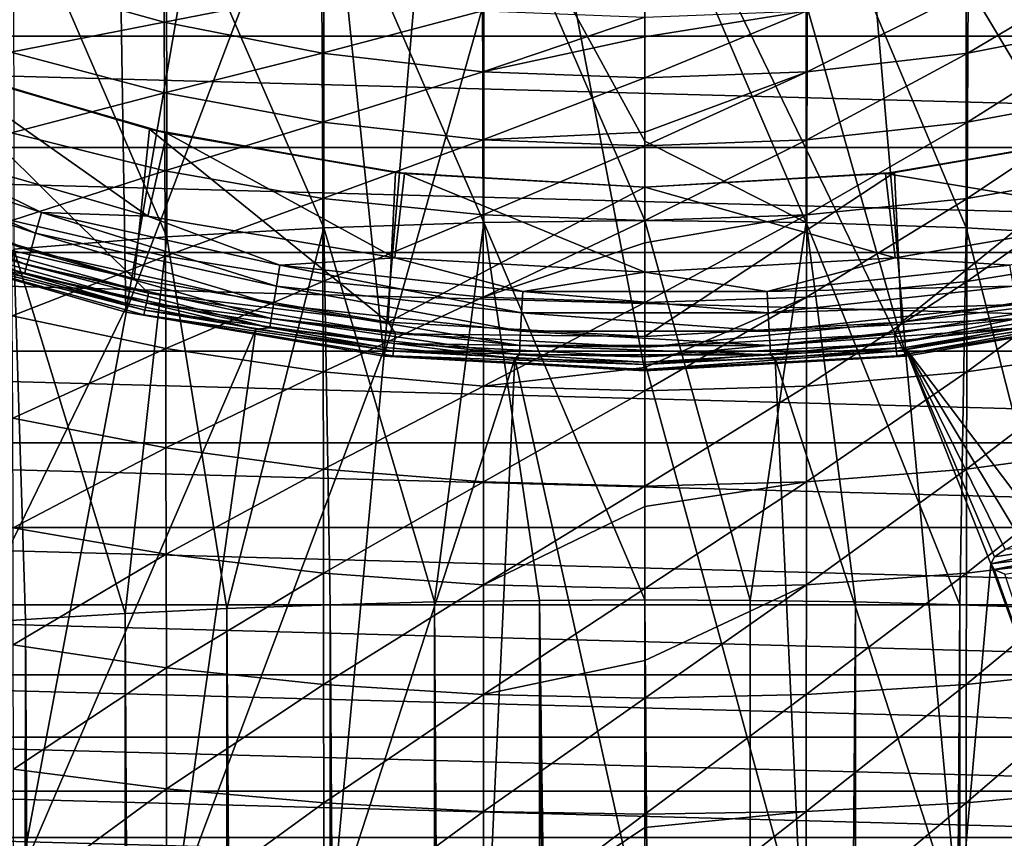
# Model space of a CAD drawing. Header units: metres. Extents: x -25 to 70, y -236 to 25.
# Tile 238 of 296: x -5.46 to 3.14, y -24.43 to -17.29. Entities that reach past the tile are written whole.
import ezdxf

# ---------------------------------------------------------------- set-up
doc = ezdxf.new("R2010")
doc.units = ezdxf.units.M
doc.layers.add('solid_10481002', color=7, linetype='CONTINUOUS')

msp = doc.modelspace()

# ---------------------------------------------------------------- linework, layer by layer
at = {"layer": 'solid_10481002'}
for points in [[(-6.722189, -19.210913, 146.860336), (-4.608663, -14.800973, 287.495209), (-5.493927, -14.495731, 287.494385)], [(-6.722189, -19.210913, 146.860336), (-4.528981, -19.842764, 146.860336), (-4.608663, -14.800973, 287.495209)], [(-4.528981, -19.842764, 146.860336), (-3.706931, -15.05213, 287.495819), (-4.608663, -14.800973, 287.495209)], [(-4.528981, -19.842764, 146.860336), (-2.791606, -15.248427, 287.496124), (-3.706931, -15.05213, 287.495819)], [(4.528981, -19.842764, 146.860336), (3.70641, -15.052257, 287.49585), (2.791027, -15.24853, 287.496216)], [(-4.528981, -19.842764, 146.860336), (-2.27882, -20.225082, 146.860336), (-2.791606, -15.248427, 287.496124)], [(-2.27882, -20.225082, 146.860336), (-1.866142, -15.389118, 287.496277), (-2.791606, -15.248427, 287.496124)], [(4.528981, -19.842764, 146.860336), (2.791027, -15.24853, 287.496216), (1.86552, -15.389191, 287.496368)], [(-2.27882, -20.225082, 146.860336), (-0.934335, -15.473664, 287.49646), (-1.866142, -15.389118, 287.496277)], [(2.27882, -20.225082, 146.860336), (1.86552, -15.389191, 287.496368), (0.933852, -15.473692, 287.49649)], [(2.27882, -20.225082, 146.860336), (4.528981, -19.842764, 146.860336), (1.86552, -15.389191, 287.496368)], [(-2.27882, -20.225082, 146.860336), (0, -20.353058, 146.860336), (-0.934335, -15.473664, 287.49646)], [(-0.934335, -15.473664, 287.49646), (0, -20.353058, 146.860336), (0, -15.501835, 287.496796)], [(2.27882, -20.225082, 146.860336), (0.933852, -15.473692, 287.49649), (0, -15.501835, 287.496796)], [(2.27882, -20.225082, 146.860336), (0, -15.501835, 287.496796), (0, -20.353058, 146.860336)], [(-1.407145, -19.057789, 331.610596), (-1.407335, -15.782003, 330.663879), (-2.802681, -15.842874, 330.479065)], [(-1.407335, -15.782003, 330.663879), (0, -18.349396, 331.494843), (0, -15.761321, 330.725647)], [(-1.407335, -15.782003, 330.663879), (0, -19.042307, 331.673859), (0, -18.349396, 331.494843)], [(-1.407145, -19.057789, 331.610596), (0, -19.042307, 331.673859), (-1.407335, -15.782003, 330.663879)], [(1.407145, -19.057789, 331.610596), (1.407335, -15.782003, 330.663879), (0, -15.761321, 330.725647)], [(0, -18.349396, 331.494843), (1.407145, -19.057789, 331.610596), (0, -15.761321, 330.725647)], [(1.407145, -19.057789, 331.610596), (2.802304, -19.105059, 331.421875), (1.407335, -15.782003, 330.663879)], [(2.802304, -19.105059, 331.421875), (2.802681, -15.842874, 330.479065), (1.407335, -15.782003, 330.663879)], [(-2.802304, -19.105059, 331.421875), (-2.802681, -15.842874, 330.479065), (-4.174084, -15.94379, 330.172699)], [(-2.802304, -19.105059, 331.421875), (-1.407145, -19.057789, 331.610596), (-2.802681, -15.842874, 330.479065)], [(2.802304, -19.105059, 331.421875), (4.173523, -19.183428, 331.109009), (2.802681, -15.842874, 330.479065)], [(4.173523, -19.183428, 331.109009), (4.174084, -15.94379, 330.172699), (2.802681, -15.842874, 330.479065)], [(-4.173523, -19.183428, 331.109009), (-4.174084, -15.94379, 330.172699), (-5.509908, -16.083843, 329.747498)], [(-4.173523, -19.183428, 331.109009), (-2.802304, -19.105059, 331.421875), (-4.174084, -15.94379, 330.172699)], [(-5.509167, -19.292189, 330.674805), (-4.173523, -19.183428, 331.109009), (-5.509908, -16.083843, 329.747498)], [(18.403963, -17.433207), (-18.403963, -17.433207), (-19.32082, -16.41123)], [(19.32082, -16.41123), (18.403963, -17.433207), (-19.32082, -16.41123)], [(-4.196184, -17.309786, 296.357849), (-5.53908, -16.935369, 296.607574), (-4.200533, -16.756886, 295.429565)], [(-4.196184, -17.309786, 296.357849), (-4.200533, -16.756886, 295.429565), (-2.82044, -17.03953, 295.269867)], [(2.817519, -17.579576, 296.177887), (2.82044, -17.03953, 295.269867), (4.200533, -16.756886, 295.429565)], [(4.196184, -17.309786, 296.357849), (2.817519, -17.579576, 296.177887), (4.200533, -16.756886, 295.429565)], [(-5.533838, -17.573082, 297.51355), (-5.53908, -16.935369, 296.607574), (-4.196184, -17.309786, 296.357849)], [(-2.817519, -17.579576, 296.177887), (-4.196184, -17.309786, 296.357849), (-2.82044, -17.03953, 295.269867)], [(-2.817519, -17.579576, 296.177887), (-2.82044, -17.03953, 295.269867), (-1.416252, -17.210011, 295.173553)], [(1.414786, -17.742304, 296.069336), (1.416252, -17.210011, 295.173553), (2.82044, -17.03953, 295.269867)], [(2.817519, -17.579576, 296.177887), (1.414786, -17.742304, 296.069336), (2.82044, -17.03953, 295.269867)], [(-1.414786, -17.742304, 296.069336), (-2.817519, -17.579576, 296.177887), (-1.416252, -17.210011, 295.173553)], [(-1.414786, -17.742304, 296.069336), (-1.416252, -17.210011, 295.173553), (0, -17.267462, 295.141998)], [(-1.414786, -17.742304, 296.069336), (0, -17.267462, 295.141998), (0, -17.439703, 295.449127)], [(0, -17.439703, 295.449127), (0, -17.267462, 295.141998), (1.416252, -17.210011, 295.173553)], [(0, -17.796152, 296.032043), (0, -17.439703, 295.449127), (1.416252, -17.210011, 295.173553)], [(1.414786, -17.742304, 296.069336), (0, -17.796152, 296.032043), (1.416252, -17.210011, 295.173553)], [(-4.192213, -17.927677, 297.237061), (-5.533838, -17.573082, 297.51355), (-4.196184, -17.309786, 296.357849)], [(-4.192213, -17.927677, 297.237061), (-4.196184, -17.309786, 296.357849), (-2.817519, -17.579576, 296.177887)], [(2.814853, -18.183184, 297.037842), (2.817519, -17.579576, 296.177887), (4.196184, -17.309786, 296.357849)], [(4.192213, -17.927677, 297.237061), (2.814853, -18.183184, 297.037842), (4.196184, -17.309786, 296.357849)], [(17.433207, -18.403959), (-17.433207, -18.403959), (-18.403963, -17.433207)], [(18.403963, -17.433207), (17.433207, -18.403959), (-18.403963, -17.433207)], [(-1.414786, -17.742304, 296.069336), (0, -17.439703, 295.449127), (0, -17.796152, 296.032043)], [(-5.529097, -18.275896, 298.368225), (-5.533838, -17.573082, 297.51355), (-4.192213, -17.927677, 297.237061)], [(-2.814853, -18.183184, 297.037842), (-4.192213, -17.927677, 297.237061), (-2.817519, -17.579576, 296.177887)], [(-2.814853, -18.183184, 297.037842), (-2.817519, -17.579576, 296.177887), (-1.414786, -17.742304, 296.069336)], [(1.413447, -18.337297, 296.917694), (1.414786, -17.742304, 296.069336), (2.817519, -17.579576, 296.177887)], [(2.814853, -18.183184, 297.037842), (1.413447, -18.337297, 296.917694), (2.817519, -17.579576, 296.177887)], [(-4.458094, -19.551411, 146.550003), (-6.619173, -18.929312, 146.550003), (-6.412968, -17.619204, 146.550003)], [(-6.192732, -17.697813, 146.026184), (-6.437453, -18.397184, 146.013245), (-4.337145, -19.002274, 146.013245)], [(-4.324097, -18.244579, 146.550003), (-6.412968, -17.619204, 146.550003), (-6.192732, -17.697813, 146.026184)], [(-4.458094, -19.551411, 146.550003), (-6.412968, -17.619204, 146.550003), (-4.324097, -18.244579, 146.550003)], [(-4.172267, -18.279898, 146.026184), (-6.192732, -17.697813, 146.026184), (-4.337145, -19.002274, 146.013245)], [(-4.324097, -18.244579, 146.550003), (-6.192732, -17.697813, 146.026184), (-4.172267, -18.279898, 146.026184)], [(-1.413447, -18.337297, 296.917694), (-2.814853, -18.183184, 297.037842), (-1.414786, -17.742304, 296.069336)], [(-1.413447, -18.337297, 296.917694), (-1.414786, -17.742304, 296.069336), (0, -17.796152, 296.032043)], [(0, -18.270025, 296.718445), (0, -17.796152, 296.032043), (1.414786, -17.742304, 296.069336)], [(0, -18.388901, 296.877472), (0, -18.270025, 296.718445), (1.414786, -17.742304, 296.069336)], [(1.413447, -18.337297, 296.917694), (0, -18.388901, 296.877472), (1.414786, -17.742304, 296.069336)], [(-1.413447, -18.337297, 296.917694), (0, -17.796152, 296.032043), (0, -18.270025, 296.718445)], [(-4.188621, -18.60878, 298.066528), (-5.529097, -18.275896, 298.368225), (-4.192213, -17.927677, 297.237061)], [(-4.188621, -18.60878, 298.066528), (-4.192213, -17.927677, 297.237061), (-2.814853, -18.183184, 297.037842)], [(2.812442, -18.848642, 297.849152), (2.814853, -18.183184, 297.037842), (4.192213, -17.927677, 297.237061)], [(4.188621, -18.60878, 298.066528), (2.812442, -18.848642, 297.849152), (4.192213, -17.927677, 297.237061)], [(-2.812442, -18.848642, 297.849152), (-4.188621, -18.60878, 298.066528), (-2.814853, -18.183184, 297.037842)], [(-2.812442, -18.848642, 297.849152), (-2.814853, -18.183184, 297.037842), (-1.413447, -18.337297, 296.917694)], [(1.412236, -18.99332, 297.718018), (1.413447, -18.337297, 296.917694), (2.814853, -18.183184, 297.037842)], [(2.812442, -18.848642, 297.849152), (1.412236, -18.99332, 297.718018), (2.814853, -18.183184, 297.037842)], [(-7.357037, -18.464769, 145.906494), (-5.317517, -19.151964, 145.906494), (-7.28802, -18.291552, 145.984497)], [(-7.28802, -18.291552, 145.984497), (-5.267633, -18.972298, 145.984497), (-6.437453, -18.397184, 146.013245)], [(-5.317517, -19.151964, 145.906494), (-5.267633, -18.972298, 145.984497), (-7.28802, -18.291552, 145.984497)], [(-5.524855, -19.042749, 299.170013), (-5.529097, -18.275896, 298.368225), (-4.188621, -18.60878, 298.066528)], [(-2.240178, -19.927715, 146.550003), (-4.458094, -19.551411, 146.550003), (-4.324097, -18.244579, 146.550003)], [(-4.172267, -18.279898, 146.026184), (-4.337145, -19.002274, 146.013245), (-2.182294, -19.368397, 146.013245)], [(-2.176775, -18.623217, 146.550003), (-4.324097, -18.244579, 146.550003), (-4.172267, -18.279898, 146.026184)], [(-2.240178, -19.927715, 146.550003), (-4.324097, -18.244579, 146.550003), (-2.176775, -18.623217, 146.550003)], [(-2.099334, -18.632105, 146.026184), (-4.172267, -18.279898, 146.026184), (-2.182294, -19.368397, 146.013245)], [(-2.176775, -18.623217, 146.550003), (-4.172267, -18.279898, 146.026184), (-2.099334, -18.632105, 146.026184)], [(-1.413447, -18.337297, 296.917694), (0, -18.270025, 296.718445), (0, -18.388901, 296.877472)], [(4.337145, -19.002274, 146.013245), (4.172267, -18.279898, 146.026184), (2.099334, -18.632105, 146.026184)], [(2.176775, -18.623217, 146.550003), (2.099334, -18.632105, 146.026184), (4.172267, -18.279898, 146.026184)], [(2.176775, -18.623217, 146.550003), (4.172267, -18.279898, 146.026184), (4.324097, -18.244579, 146.550003)], [(2.176775, -18.623217, 146.550003), (4.324097, -18.244579, 146.550003), (2.240172, -19.927715, 146.550003)], [(4.324097, -18.244579, 146.550003), (4.458088, -19.551411, 146.550003), (2.240172, -19.927715, 146.550003)], [(-1.412236, -18.99332, 297.718018), (-2.812442, -18.848642, 297.849152), (-1.413447, -18.337297, 296.917694)], [(-1.412236, -18.99332, 297.718018), (-1.413447, -18.337297, 296.917694), (0, -18.388901, 296.877472)], [(-1.412236, -18.99332, 297.718018), (0, -18.388901, 296.877472), (0, -19.041946, 297.674347)], [(0, -19.041946, 297.674347), (0, -18.388901, 296.877472), (1.413447, -18.337297, 296.917694)], [(1.412236, -18.99332, 297.718018), (0, -19.041946, 297.674347), (1.413447, -18.337297, 296.917694)], [(0, -18.349396, 331.494843), (0, -19.042307, 331.673859), (1.407145, -19.057789, 331.610596)], [(16.41123, -19.320818), (-16.41123, -19.320818), (-17.433207, -18.403959)], [(17.433207, -18.403959), (16.41123, -19.320818), (-17.433207, -18.403959)], [(-7.416616, -18.614302, 145.784256), (-5.360579, -19.307062, 145.784256), (-7.357037, -18.464769, 145.906494)], [(-5.360579, -19.307062, 145.784256), (-5.317517, -19.151964, 145.906494), (-7.357037, -18.464769, 145.906494)], [(-5.267633, -18.972298, 145.984497), (-4.337145, -19.002274, 146.013245), (-6.437453, -18.397184, 146.013245)], [(-7.462954, -18.730602, 145.62558), (-5.394072, -19.427689, 145.62558), (-7.416616, -18.614302, 145.784256)], [(-5.394072, -19.427689, 145.62558), (-5.360579, -19.307062, 145.784256), (-7.416616, -18.614302, 145.784256)], [(-4.185408, -19.35216, 298.844757), (-5.524855, -19.042749, 299.170013), (-4.188621, -18.60878, 298.066528)], [(-4.185408, -19.35216, 298.844757), (-4.188621, -18.60878, 298.066528), (-2.812442, -18.848642, 297.849152)], [(-2.240178, -19.927715, 146.550003), (-2.176775, -18.623217, 146.550003), (0, -18.75, 146.550003)], [(-2.099334, -18.632105, 146.026184), (-2.182294, -19.368397, 146.013245), (0, -19.490952, 146.013245)], [(-2.176775, -18.623217, 146.550003), (-2.099334, -18.632105, 146.026184), (0, -18.75, 146.026184)], [(0, -18.75, 146.550003), (-2.176775, -18.623217, 146.550003), (0, -18.75, 146.026184)], [(-2.099334, -18.632105, 146.026184), (0, -19.490952, 146.013245), (0, -18.75, 146.026184)], [(2.176775, -18.623217, 146.550003), (0, -18.75, 146.550003), (2.099334, -18.632105, 146.026184)], [(2.176775, -18.623217, 146.550003), (0, -20.053236, 146.550003), (0, -18.75, 146.550003)], [(2.176775, -18.623217, 146.550003), (2.240172, -19.927715, 146.550003), (0, -20.053236, 146.550003)], [(2.182294, -19.368397, 146.013245), (2.099334, -18.632105, 146.026184), (0, -18.75, 146.026184)], [(0, -18.75, 146.550003), (0, -18.75, 146.026184), (2.099334, -18.632105, 146.026184)], [(2.182294, -19.368397, 146.013245), (4.337145, -19.002274, 146.013245), (2.099334, -18.632105, 146.026184)], [(2.810284, -19.575108, 298.610413), (2.812442, -18.848642, 297.849152), (4.188621, -18.60878, 298.066528)], [(4.185408, -19.35216, 298.844757), (2.810284, -19.575108, 298.610413), (4.188621, -18.60878, 298.066528)], [(-7.493093, -18.806246, 145.440598), (-5.415855, -19.506149, 145.440598), (-7.462954, -18.730602, 145.62558)], [(-5.415855, -19.506149, 145.440598), (-5.394072, -19.427689, 145.62558), (-7.462954, -18.730602, 145.62558)], [(-7.493093, -18.806246, 145.440598), (-5.613256, -19.484043, 145.241302), (-5.415855, -19.506149, 145.440598)], [(0, -20.053236, 146.550003), (-2.240178, -19.927715, 146.550003), (0, -18.75, 146.550003)], [(0, -19.490952, 146.013245), (2.182294, -19.368397, 146.013245), (0, -18.75, 146.026184)], [(-2.810284, -19.575108, 298.610413), (-4.185408, -19.35216, 298.844757), (-2.812442, -18.848642, 297.849152)], [(-2.810284, -19.575108, 298.610413), (-2.812442, -18.848642, 297.849152), (-1.412236, -18.99332, 297.718018)], [(1.411153, -19.709583, 298.469055), (1.412236, -18.99332, 297.718018), (2.812442, -18.848642, 297.849152)], [(2.810284, -19.575108, 298.610413), (1.411153, -19.709583, 298.469055), (2.812442, -18.848642, 297.849152)], [(-6.43317, -19.092968, 146.565231), (-6.619173, -18.929312, 146.550003), (-4.458094, -19.551411, 146.550003)], [(-5.317517, -19.151964, 145.906494), (-3.215654, -19.61462, 145.906494), (-5.267633, -18.972298, 145.984497)], [(-5.267633, -18.972298, 145.984497), (-3.185487, -19.430613, 145.984497), (-4.337145, -19.002274, 146.013245)], [(-3.215654, -19.61462, 145.906494), (-3.185487, -19.430613, 145.984497), (-5.267633, -18.972298, 145.984497)], [(-5.521114, -19.873369, 299.916565), (-5.524855, -19.042749, 299.170013), (-4.185408, -19.35216, 298.844757)], [(-3.185487, -19.430613, 145.984497), (-2.182294, -19.368397, 146.013245), (-4.337145, -19.002274, 146.013245)], [(-1.411153, -19.709583, 298.469055), (-2.810284, -19.575108, 298.610413), (-1.412236, -18.99332, 297.718018)], [(-1.83656, -22.371151, 332.269379), (-1.407145, -19.057789, 331.610596), (-2.802304, -19.105059, 331.421875)], [(-1.83656, -22.371151, 332.269379), (-0.919187, -22.356689, 332.35141), (-1.407145, -19.057789, 331.610596)], [(-1.411153, -19.709583, 298.469055), (-1.412236, -18.99332, 297.718018), (0, -19.041946, 297.674347)], [(-1.411153, -19.709583, 298.469055), (0, -19.041946, 297.674347), (0, -19.235298, 297.888458)], [(-1.407145, -19.057789, 331.610596), (0, -22.351866, 332.378754), (0, -19.042307, 331.673859)], [(-0.919187, -22.356689, 332.35141), (0, -22.351866, 332.378754), (-1.407145, -19.057789, 331.610596)], [(0, -19.235298, 297.888458), (0, -19.041946, 297.674347), (1.412236, -18.99332, 297.718018)], [(0, -19.755657, 298.42276), (0, -19.235298, 297.888458), (1.412236, -18.99332, 297.718018)], [(1.411153, -19.709583, 298.469055), (0, -19.755657, 298.42276), (1.412236, -18.99332, 297.718018)], [(0.919187, -22.356689, 332.35141), (1.407145, -19.057789, 331.610596), (0, -19.042307, 331.673859)], [(0, -22.351866, 332.378754), (0.919187, -22.356689, 332.35141), (0, -19.042307, 331.673859)], [(0.919187, -22.356689, 332.35141), (1.83656, -22.371151, 332.269379), (1.407145, -19.057789, 331.610596)], [(2.748016, -22.395218, 332.132904), (2.802304, -19.105059, 331.421875), (1.407145, -19.057789, 331.610596)], [(1.83656, -22.371151, 332.269379), (2.748016, -22.395218, 332.132904), (1.407145, -19.057789, 331.610596)], [(3.185487, -19.430613, 145.984497), (4.337145, -19.002274, 146.013245), (2.182294, -19.368397, 146.013245)], [(-6.43317, -19.092968, 146.565231), (-4.331145, -19.676592, 146.565231), (-6.460348, -19.173628, 146.609634)], [(-6.43317, -19.092968, 146.565231), (-4.458094, -19.551411, 146.550003), (-4.331145, -19.676592, 146.565231)], [(-5.360579, -19.307062, 145.784256), (-3.241695, -19.773462, 145.784256), (-5.317517, -19.151964, 145.906494)], [(-3.241695, -19.773462, 145.784256), (-3.215654, -19.61462, 145.906494), (-5.317517, -19.151964, 145.906494)], [(-3.649437, -22.428814, 331.942352), (-2.802304, -19.105059, 331.421875), (-4.173523, -19.183428, 331.109009)], [(-3.649437, -22.428814, 331.942352), (-2.748016, -22.395218, 332.132904), (-2.802304, -19.105059, 331.421875)], [(-2.748016, -22.395218, 332.132904), (-1.83656, -22.371151, 332.269379), (-2.802304, -19.105059, 331.421875)], [(2.748016, -22.395218, 332.132904), (3.649437, -22.428814, 331.942352), (2.802304, -19.105059, 331.421875)], [(3.649437, -22.428814, 331.942352), (4.173523, -19.183428, 331.109009), (2.802304, -19.105059, 331.421875)], [(-6.494913, -19.276215, 146.765198), (-4.528981, -19.842764, 146.860336), (-6.722189, -19.210913, 146.860336)], [(-6.481656, -19.236868, 146.67865), (-4.363789, -19.824892, 146.67865), (-6.494913, -19.276215, 146.765198)], [(-6.460348, -19.173628, 146.609634), (-4.349443, -19.759718, 146.609634), (-6.481656, -19.236868, 146.67865)], [(-4.349443, -19.759718, 146.609634), (-4.363789, -19.824892, 146.67865), (-6.481656, -19.236868, 146.67865)], [(-4.331145, -19.676592, 146.565231), (-4.349443, -19.759718, 146.609634), (-6.460348, -19.173628, 146.609634)], [(-4.5369, -22.471783, 331.698669), (-4.173523, -19.183428, 331.109009), (-5.509167, -19.292189, 330.674805)], [(-4.5369, -22.471783, 331.698669), (-3.649437, -22.428814, 331.942352), (-4.173523, -19.183428, 331.109009)], [(-1.411153, -19.709583, 298.469055), (0, -19.235298, 297.888458), (0, -19.755657, 298.42276)], [(15.341186, -20.180944), (-15.341186, -20.180944), (-16.41123, -19.320818)], [(16.41123, -19.320818), (15.341186, -20.180944), (-16.41123, -19.320818)], [(-6.494913, -19.276215, 146.765198), (-4.372714, -19.86544, 146.765198), (-4.528981, -19.842764, 146.860336)], [(-4.363789, -19.824892, 146.67865), (-4.372714, -19.86544, 146.765198), (-6.494913, -19.276215, 146.765198)], [(-6.258306, -22.585129, 331.055847), (-5.407368, -22.523937, 331.402893), (-5.509167, -19.292189, 330.674805)], [(-5.407368, -22.523937, 331.402893), (-4.5369, -22.471783, 331.698669), (-5.509167, -19.292189, 330.674805)], [(-5.394072, -19.427689, 145.62558), (-3.261948, -19.897005, 145.62558), (-5.360579, -19.307062, 145.784256)], [(-3.261948, -19.897005, 145.62558), (-3.241695, -19.773462, 145.784256), (-5.360579, -19.307062, 145.784256)], [(-4.182573, -20.157686, 299.56958), (-5.521114, -19.873369, 299.916565), (-4.185408, -19.35216, 298.844757)], [(-4.182573, -20.157686, 299.56958), (-4.185408, -19.35216, 298.844757), (-2.810284, -19.575108, 298.610413)], [(-3.185487, -19.430613, 145.984497), (-1.065995, -19.661121, 145.984497), (-2.182294, -19.368397, 146.013245)], [(-1.065995, -19.661121, 145.984497), (0, -19.490952, 146.013245), (-2.182294, -19.368397, 146.013245)], [(1.065995, -19.661121, 145.984497), (2.182294, -19.368397, 146.013245), (0, -19.490952, 146.013245)], [(1.065995, -19.661121, 145.984497), (3.185487, -19.430613, 145.984497), (2.182294, -19.368397, 146.013245)], [(2.808381, -20.362555, 299.31955), (2.810284, -19.575108, 298.610413), (4.185408, -19.35216, 298.844757)], [(4.182573, -20.157686, 299.56958), (2.808381, -20.362555, 299.31955), (4.185408, -19.35216, 298.844757)], [(-4.511946, -19.768127, 145.241302), (-5.613256, -19.484043, 145.241302), (-6.781831, -24.425995)], [(-5.415855, -19.506149, 145.440598), (-5.613256, -19.484043, 145.241302), (-4.511946, -19.768127, 145.241302)], [(-5.415855, -19.506149, 145.440598), (-3.275122, -19.97736, 145.440598), (-5.394072, -19.427689, 145.62558)], [(-3.275122, -19.97736, 145.440598), (-3.261948, -19.897005, 145.62558), (-5.394072, -19.427689, 145.62558)], [(-3.215654, -19.61462, 145.906494), (-1.07609, -19.847311, 145.906494), (-3.185487, -19.430613, 145.984497)], [(-1.07609, -19.847311, 145.906494), (-1.065995, -19.661121, 145.984497), (-3.185487, -19.430613, 145.984497)], [(-1.065995, -19.661121, 145.984497), (1.065995, -19.661121, 145.984497), (0, -19.490952, 146.013245)], [(3.215654, -19.61462, 145.906494), (3.185487, -19.430613, 145.984497), (1.065995, -19.661121, 145.984497)], [(-5.415855, -19.506149, 145.440598), (-4.511946, -19.768127, 145.241302), (-3.39644, -19.990017, 145.241302)], [(-5.415855, -19.506149, 145.440598), (-3.39644, -19.990017, 145.241302), (-3.275122, -19.97736, 145.440598)], [(-4.331145, -19.676592, 146.565231), (-4.458094, -19.551411, 146.550003), (-2.240178, -19.927715, 146.550003)], [(-2.808381, -20.362555, 299.31955), (-4.182573, -20.157686, 299.56958), (-2.810284, -19.575108, 298.610413)], [(-2.808381, -20.362555, 299.31955), (-2.810284, -19.575108, 298.610413), (-1.411153, -19.709583, 298.469055)], [(1.410197, -20.486124, 299.168732), (1.411153, -19.709583, 298.469055), (2.810284, -19.575108, 298.610413)], [(2.808381, -20.362555, 299.31955), (1.410197, -20.486124, 299.168732), (2.810284, -19.575108, 298.610413)], [(4.331145, -19.676592, 146.565231), (2.240172, -19.927715, 146.550003), (4.458088, -19.551411, 146.550003)], [(-4.331145, -19.676592, 146.565231), (-2.178342, -20.029526, 146.565231), (-4.349443, -19.759718, 146.609634)], [(-4.331145, -19.676592, 146.565231), (-2.240178, -19.927715, 146.550003), (-2.178342, -20.029526, 146.565231)], [(-3.241695, -19.773462, 145.784256), (-1.084804, -20.008039, 145.784256), (-3.215654, -19.61462, 145.906494)], [(-1.084804, -20.008039, 145.784256), (-1.07609, -19.847311, 145.906494), (-3.215654, -19.61462, 145.906494)], [(-1.07609, -19.847311, 145.906494), (1.07609, -19.847311, 145.906494), (-1.065995, -19.661121, 145.984497)], [(1.07609, -19.847311, 145.906494), (1.065995, -19.661121, 145.984497), (-1.065995, -19.661121, 145.984497)], [(1.07609, -19.847311, 145.906494), (3.215654, -19.61462, 145.906494), (1.065995, -19.661121, 145.984497)], [(3.241695, -19.773462, 145.784256), (3.215654, -19.61462, 145.906494), (1.07609, -19.847311, 145.906494)], [(2.178342, -20.029526, 146.565231), (2.240172, -19.927715, 146.550003), (4.331145, -19.676592, 146.565231)], [(2.178342, -20.029526, 146.565231), (4.331145, -19.676592, 146.565231), (2.187545, -20.114143, 146.609634)], [(4.331145, -19.676592, 146.565231), (4.349443, -19.759718, 146.609634), (2.187545, -20.114143, 146.609634)], [(-4.349443, -19.759718, 146.609634), (-2.187545, -20.114143, 146.609634), (-4.363789, -19.824892, 146.67865)], [(-2.178342, -20.029526, 146.565231), (-2.187545, -20.114143, 146.609634), (-4.349443, -19.759718, 146.609634)], [(-1.410197, -20.486124, 299.168732), (-2.808381, -20.362555, 299.31955), (-1.411153, -19.709583, 298.469055)], [(-1.410197, -20.486124, 299.168732), (-1.411153, -19.709583, 298.469055), (0, -19.755657, 298.42276)], [(-1.410197, -20.486124, 299.168732), (0, -19.755657, 298.42276), (0, -20.324944, 298.945831)], [(0, -20.324944, 298.945831), (0, -19.755657, 298.42276), (1.411153, -19.709583, 298.469055)], [(0, -20.52747, 299.118225), (0, -20.324944, 298.945831), (1.411153, -19.709583, 298.469055)], [(1.410197, -20.486124, 299.168732), (0, -20.52747, 299.118225), (1.411153, -19.709583, 298.469055)], [(2.187545, -20.114143, 146.609634), (4.349443, -19.759718, 146.609634), (2.19476, -20.180487, 146.67865)], [(4.349443, -19.759718, 146.609634), (4.363789, -19.824892, 146.67865), (2.19476, -20.180487, 146.67865)], [(-4.511946, -19.768127, 145.241302), (-6.781831, -24.425995), (-5.449512, -24.757328)], [(-3.39644, -19.990017, 145.241302), (-4.511946, -19.768127, 145.241302), (-5.449512, -24.757328)], [(-4.372714, -19.86544, 146.765198), (-2.27882, -20.225082, 146.860336), (-4.528981, -19.842764, 146.860336)], [(-4.363789, -19.824892, 146.67865), (-2.19476, -20.180487, 146.67865), (-4.372714, -19.86544, 146.765198)], [(-2.187545, -20.114143, 146.609634), (-2.19476, -20.180487, 146.67865), (-4.363789, -19.824892, 146.67865)], [(-3.261948, -19.897005, 145.62558), (-1.091582, -20.133047, 145.62558), (-3.241695, -19.773462, 145.784256)], [(-1.091582, -20.133047, 145.62558), (-1.084804, -20.008039, 145.784256), (-3.241695, -19.773462, 145.784256)], [(-1.084804, -20.008039, 145.784256), (1.084804, -20.008039, 145.784256), (-1.07609, -19.847311, 145.906494)], [(1.084804, -20.008039, 145.784256), (1.07609, -19.847311, 145.906494), (-1.07609, -19.847311, 145.906494)], [(1.084804, -20.008039, 145.784256), (3.241695, -19.773462, 145.784256), (1.07609, -19.847311, 145.906494)], [(3.261948, -19.897005, 145.62558), (3.241695, -19.773462, 145.784256), (1.084804, -20.008039, 145.784256)], [(2.19476, -20.180487, 146.67865), (4.363789, -19.824892, 146.67865), (2.199249, -20.221762, 146.765198)], [(4.363789, -19.824892, 146.67865), (4.372714, -19.86544, 146.765198), (2.199249, -20.221762, 146.765198)], [(4.372714, -19.86544, 146.765198), (4.528981, -19.842764, 146.860336), (2.27882, -20.225082, 146.860336)], [(-5.517873, -20.767508, 300.605652), (-5.521114, -19.873369, 299.916565), (-4.182573, -20.157686, 299.56958)], [(-4.372714, -19.86544, 146.765198), (-2.199249, -20.221762, 146.765198), (-2.27882, -20.225082, 146.860336)], [(-2.19476, -20.180487, 146.67865), (-2.199249, -20.221762, 146.765198), (-4.372714, -19.86544, 146.765198)], [(-3.275122, -19.97736, 145.440598), (-1.09599, -20.214354, 145.440598), (-3.261948, -19.897005, 145.62558)], [(-1.09599, -20.214354, 145.440598), (-1.091582, -20.133047, 145.62558), (-3.261948, -19.897005, 145.62558)], [(-2.178342, -20.029526, 146.565231), (-2.240178, -19.927715, 146.550003), (0, -20.053236, 146.550003)], [(0, -20.147633, 146.565231), (0, -20.053236, 146.550003), (2.240172, -19.927715, 146.550003)], [(0, -20.147633, 146.565231), (2.240172, -19.927715, 146.550003), (2.178342, -20.029526, 146.565231)], [(1.091582, -20.133047, 145.62558), (3.261948, -19.897005, 145.62558), (1.084804, -20.008039, 145.784256)], [(3.275122, -19.97736, 145.440598), (3.261948, -19.897005, 145.62558), (1.091582, -20.133047, 145.62558)], [(2.199249, -20.221762, 146.765198), (4.372714, -19.86544, 146.765198), (2.27882, -20.225082, 146.860336)], [(-3.39644, -19.990017, 145.241302), (-5.449512, -24.757328), (-4.101181, -25.01605)], [(-2.270248, -20.149008, 145.241302), (-3.39644, -19.990017, 145.241302), (-4.101181, -25.01605)], [(-3.275122, -19.97736, 145.440598), (-3.39644, -19.990017, 145.241302), (-2.270248, -20.149008, 145.241302)], [(-3.275122, -19.97736, 145.440598), (-2.270248, -20.149008, 145.241302), (-1.136913, -20.244604, 145.241302)], [(-3.275122, -19.97736, 145.440598), (-1.136913, -20.244604, 145.241302), (-1.09599, -20.214354, 145.440598)], [(-1.091582, -20.133047, 145.62558), (1.091582, -20.133047, 145.62558), (-1.084804, -20.008039, 145.784256)], [(1.091582, -20.133047, 145.62558), (1.084804, -20.008039, 145.784256), (-1.084804, -20.008039, 145.784256)], [(1.09599, -20.214354, 145.440598), (3.275122, -19.97736, 145.440598), (1.091582, -20.133047, 145.62558)], [(1.09599, -20.214354, 145.440598), (2.270248, -20.149008, 145.241302), (3.275122, -19.97736, 145.440598)], [(3.275122, -19.97736, 145.440598), (2.270248, -20.149008, 145.241302), (3.39644, -19.990017, 145.241302)], [(3.488061, -21.761206, 94.786041), (3.39644, -19.990017, 145.241302), (2.270248, -20.149008, 145.241302)], [(-2.178342, -20.029526, 146.565231), (0, -20.147633, 146.565231), (-2.187545, -20.114143, 146.609634)], [(-2.178342, -20.029526, 146.565231), (0, -20.053236, 146.550003), (0, -20.147633, 146.565231)], [(2.178342, -20.029526, 146.565231), (2.187545, -20.114143, 146.609634), (0, -20.232748, 146.609634)], [(0, -20.147633, 146.565231), (2.178342, -20.029526, 146.565231), (0, -20.232748, 146.609634)], [(14.226094, -20.981915), (-14.226094, -20.981915), (-15.341186, -20.180944)], [(15.341186, -20.180944), (14.226094, -20.981915), (-15.341186, -20.180944)], [(-4.180118, -21.025263, 300.238831), (-5.517873, -20.767508, 300.605652), (-4.182573, -20.157686, 299.56958)], [(-4.180118, -21.025263, 300.238831), (-4.182573, -20.157686, 299.56958), (-2.808381, -20.362555, 299.31955)], [(-2.270248, -20.149008, 145.241302), (-4.101181, -25.01605), (-2.740741, -25.201405)], [(-1.136913, -20.244604, 145.241302), (-2.270248, -20.149008, 145.241302), (-2.740741, -25.201405)], [(-2.19476, -20.180487, 146.67865), (0, -20.299482, 146.67865), (-2.199249, -20.221762, 146.765198)], [(-2.187545, -20.114143, 146.609634), (0, -20.232748, 146.609634), (-2.19476, -20.180487, 146.67865)], [(-2.19476, -20.180487, 146.67865), (0, -20.232748, 146.609634), (0, -20.299482, 146.67865)], [(-2.187545, -20.114143, 146.609634), (0, -20.147633, 146.565231), (0, -20.232748, 146.609634)], [(-1.09599, -20.214354, 145.440598), (1.09599, -20.214354, 145.440598), (-1.091582, -20.133047, 145.62558)], [(1.09599, -20.214354, 145.440598), (1.091582, -20.133047, 145.62558), (-1.091582, -20.133047, 145.62558)], [(2.187545, -20.114143, 146.609634), (2.19476, -20.180487, 146.67865), (0, -20.299482, 146.67865)], [(0, -20.232748, 146.609634), (2.187545, -20.114143, 146.609634), (0, -20.299482, 146.67865)], [(2.19476, -20.180487, 146.67865), (2.199249, -20.221762, 146.765198), (0, -20.341002, 146.765198)], [(0, -20.299482, 146.67865), (2.19476, -20.180487, 146.67865), (0, -20.341002, 146.765198)], [(1.09599, -20.214354, 145.440598), (1.136913, -20.244604, 145.241302), (2.270248, -20.149008, 145.241302)], [(2.270248, -20.149008, 145.241302), (1.136913, -20.244604, 145.241302), (2.740741, -25.201405)], [(3.018164, -22.036884, 88.956749), (2.270248, -20.149008, 145.241302), (2.740741, -25.201405)], [(3.289974, -21.83979, 93.434174), (3.488061, -21.761206, 94.786041), (2.270248, -20.149008, 145.241302)], [(3.142472, -21.911861, 92.007164), (3.289974, -21.83979, 93.434174), (2.270248, -20.149008, 145.241302)], [(3.050392, -21.977711, 90.508827), (3.142472, -21.911861, 92.007164), (2.270248, -20.149008, 145.241302)], [(3.018164, -22.036884, 88.956749), (3.050392, -21.977711, 90.508827), (2.270248, -20.149008, 145.241302)], [(2.806732, -21.210993, 299.974487), (2.808381, -20.362555, 299.31955), (4.182573, -20.157686, 299.56958)], [(4.180118, -21.025263, 300.238831), (2.806732, -21.210993, 299.974487), (4.182573, -20.157686, 299.56958)], [(-1.136913, -20.244604, 145.241302), (-2.740741, -25.201405), (-1.372493, -25.312817)], [(-2.199249, -20.221762, 146.765198), (0, -20.341002, 146.765198), (-2.27882, -20.225082, 146.860336)], [(0, -20.341002, 146.765198), (0, -20.353058, 146.860336), (-2.27882, -20.225082, 146.860336)], [(-2.199249, -20.221762, 146.765198), (0, -20.299482, 146.67865), (0, -20.341002, 146.765198)], [(-1.136913, -20.244604, 145.241302), (-1.372493, -25.312817), (0, -25.35)], [(-1.09599, -20.214354, 145.440598), (-1.136913, -20.244604, 145.241302), (0, -20.276503, 145.241302)], [(0, -20.276503, 145.241302), (-1.136913, -20.244604, 145.241302), (0, -25.35)], [(-1.09599, -20.214354, 145.440598), (0, -20.276503, 145.241302), (1.09599, -20.214354, 145.440598)], [(1.09599, -20.214354, 145.440598), (0, -20.276503, 145.241302), (1.136913, -20.244604, 145.241302)], [(2.199249, -20.221762, 146.765198), (2.27882, -20.225082, 146.860336), (0, -20.353058, 146.860336)], [(0, -20.341002, 146.765198), (2.199249, -20.221762, 146.765198), (0, -20.353058, 146.860336)], [(1.136913, -20.244604, 145.241302), (0, -20.276503, 145.241302), (1.372493, -25.312817)], [(0, -20.276503, 145.241302), (0, -25.35), (1.372493, -25.312817)], [(1.136913, -20.244604, 145.241302), (1.372493, -25.312817), (2.740741, -25.201405)], [(-2.806732, -21.210993, 299.974487), (-4.180118, -21.025263, 300.238831), (-2.808381, -20.362555, 299.31955)], [(-2.806732, -21.210993, 299.974487), (-2.808381, -20.362555, 299.31955), (-1.410197, -20.486124, 299.168732)], [(-1.410197, -20.486124, 299.168732), (0, -20.324944, 298.945831), (0, -20.52747, 299.118225)], [(1.409369, -21.323019, 299.815033), (1.410197, -20.486124, 299.168732), (2.808381, -20.362555, 299.31955)], [(2.806732, -21.210993, 299.974487), (1.409369, -21.323019, 299.815033), (2.808381, -20.362555, 299.31955)], [(-1.409369, -21.323019, 299.815033), (-2.806732, -21.210993, 299.974487), (-1.410197, -20.486124, 299.168732)], [(-1.409369, -21.323019, 299.815033), (-1.410197, -20.486124, 299.168732), (0, -20.52747, 299.118225)], [(-1.409369, -21.323019, 299.815033), (0, -20.52747, 299.118225), (0, -21.360308, 299.761505)], [(0, -21.360308, 299.761505), (0, -20.52747, 299.118225), (1.410197, -20.486124, 299.168732)], [(1.409369, -21.323019, 299.815033), (0, -21.360308, 299.761505), (1.410197, -20.486124, 299.168732)], [(-5.515131, -21.724916, 301.234924), (-5.517873, -20.767508, 300.605652), (-4.180118, -21.025263, 300.238831)], [(13.06922, -21.721371), (-13.06922, -21.721371), (-14.226094, -20.981915)], [(14.226094, -20.981915), (13.06922, -21.721371), (-14.226094, -20.981915)], [(-4.178041, -21.954794, 300.85025), (-5.515131, -21.724916, 301.234924), (-4.180118, -21.025263, 300.238831)], [(-4.178041, -21.954794, 300.85025), (-4.180118, -21.025263, 300.238831), (-2.806732, -21.210993, 299.974487)], [(2.805338, -22.120434, 300.57309), (2.806732, -21.210993, 299.974487), (4.180118, -21.025263, 300.238831)], [(4.178041, -21.954794, 300.85025), (2.805338, -22.120434, 300.57309), (4.180118, -21.025263, 300.238831)], [(-2.805338, -22.120434, 300.57309), (-4.178041, -21.954794, 300.85025), (-2.806732, -21.210993, 299.974487)], [(-2.805338, -22.120434, 300.57309), (-2.806732, -21.210993, 299.974487), (-1.409369, -21.323019, 299.815033)], [(1.408669, -22.220343, 300.405884), (1.409369, -21.323019, 299.815033), (2.806732, -21.210993, 299.974487)], [(2.805338, -22.120434, 300.57309), (1.408669, -22.220343, 300.405884), (2.806732, -21.210993, 299.974487)], [(-1.408669, -22.220343, 300.405884), (-2.805338, -22.120434, 300.57309), (-1.409369, -21.323019, 299.815033)], [(-1.408669, -22.220343, 300.405884), (-1.409369, -21.323019, 299.815033), (0, -21.360308, 299.761505)], [(-1.408669, -22.220343, 300.405884), (0, -21.360308, 299.761505), (0, -21.538315, 299.886536)], [(0, -21.538315, 299.886536), (0, -21.360308, 299.761505), (1.409369, -21.323019, 299.815033)], [(0, -22.254532, 300.350372), (0, -21.538315, 299.886536), (1.409369, -21.323019, 299.815033)], [(1.408669, -22.220343, 300.405884), (0, -22.254532, 300.350372), (1.409369, -21.323019, 299.815033)], [(-1.408669, -22.220343, 300.405884), (0, -21.538315, 299.886536), (0, -22.254532, 300.350372)], [(11.87421, -22.396997), (-11.87421, -22.396997), (-13.06922, -21.721371)], [(13.06922, -21.721371), (11.87421, -22.396997), (-13.06922, -21.721371)], [(-5.51289, -22.745523, 301.80191), (-5.515131, -21.724916, 301.234924), (-4.178041, -21.954794, 300.85025)], [(3.828402, -21.85737, 90.986397), (3.050392, -21.977711, 90.508827), (3.018164, -22.036884, 88.956749)], [(3.76891, -21.944208, 88.776474), (3.828402, -21.85737, 90.986397), (3.018164, -22.036884, 88.956749)], [(3.828402, -21.85737, 90.986397), (3.142472, -21.911861, 92.007164), (3.050392, -21.977711, 90.508827)], [(-4.176343, -22.946354, 301.40155), (-5.51289, -22.745523, 301.80191), (-4.178041, -21.954794, 300.85025)], [(-4.176343, -22.946354, 301.40155), (-4.178041, -21.954794, 300.85025), (-2.805338, -22.120434, 300.57309)], [(2.804198, -23.091064, 301.113037), (2.805338, -22.120434, 300.57309), (4.178041, -21.954794, 300.85025)], [(4.176343, -22.946354, 301.40155), (2.804198, -23.091064, 301.113037), (4.178041, -21.954794, 300.85025)], [(3.76891, -21.944208, 88.776474), (3.018164, -22.036884, 88.956749), (3.048977, -22.0886, 87.369873)], [(3.841872, -22.009964, 86.568871), (3.76891, -21.944208, 88.776474), (3.048977, -22.0886, 87.369873)], [(2.740741, -25.201405), (4.101181, -25.01605), (3.018164, -22.036884, 88.956749)], [(3.048977, -22.0886, 87.369873), (3.018164, -22.036884, 88.956749), (4.101181, -25.01605)], [(3.841872, -22.009964, 86.568871), (3.048977, -22.0886, 87.369873), (3.139576, -22.129698, 85.845245)], [(-2.804198, -23.091064, 301.113037), (-4.176343, -22.946354, 301.40155), (-2.805338, -22.120434, 300.57309)], [(-2.804198, -23.091064, 301.113037), (-2.805338, -22.120434, 300.57309), (-1.408669, -22.220343, 300.405884)], [(1.408096, -23.178349, 300.939026), (1.408669, -22.220343, 300.405884), (2.805338, -22.120434, 300.57309)], [(2.804198, -23.091064, 301.113037), (1.408096, -23.178349, 300.939026), (2.805338, -22.120434, 300.57309)], [(3.139576, -22.129698, 85.845245), (3.048977, -22.0886, 87.369873), (4.101181, -25.01605)], [(-1.408096, -23.178349, 300.939026), (-2.804198, -23.091064, 301.113037), (-1.408669, -22.220343, 300.405884)], [(-1.408096, -23.178349, 300.939026), (-1.408669, -22.220343, 300.405884), (0, -22.254532, 300.350372)], [(-1.408096, -23.178349, 300.939026), (0, -22.254532, 300.350372), (0, -22.881386, 300.709595)], [(0, -22.881386, 300.709595), (0, -22.254532, 300.350372), (1.408669, -22.220343, 300.405884)], [(0, -23.209305, 300.881653), (0, -22.881386, 300.709595), (1.408669, -22.220343, 300.405884)], [(1.408096, -23.178349, 300.939026), (0, -23.209305, 300.881653), (1.408669, -22.220343, 300.405884)], [(10.644196, -23.007034), (-10.644196, -23.007034), (-11.87421, -22.396997)], [(11.87421, -22.396997), (10.644196, -23.007034), (-11.87421, -22.396997)], [(-2.779017, -157.100769, 355.879303), (-2.748016, -22.395218, 332.132904), (-3.649437, -22.428814, 331.942352)], [(-2.779017, -157.100769, 355.879303), (-1.858399, -157.076172, 356.018799), (-2.748016, -22.395218, 332.132904)], [(-1.858399, -157.076172, 356.018799), (-1.83656, -22.371151, 332.269379), (-2.748016, -22.395218, 332.132904)], [(-1.858399, -157.076172, 356.018799), (-0.930705, -157.061371, 356.102753), (-1.83656, -22.371151, 332.269379)], [(-0.930705, -157.061371, 356.102753), (-0.919187, -22.356689, 332.35141), (-1.83656, -22.371151, 332.269379)], [(-0.930705, -157.061371, 356.102753), (0, -157.056427, 356.130798), (-0.919187, -22.356689, 332.35141)], [(0, -89.704056, 344.254761), (0, -22.351866, 332.378754), (-0.919187, -22.356689, 332.35141)], [(0, -89.704056, 344.254761), (-0.919187, -22.356689, 332.35141), (0, -157.056427, 356.130798)], [(0.93105, -157.061371, 356.102722), (0.919187, -22.356689, 332.35141), (0, -22.351866, 332.378754)], [(0.93105, -157.061371, 356.102722), (0, -22.351866, 332.378754), (0, -89.704056, 344.254761)], [(0.93105, -157.061371, 356.102722), (1.83656, -22.371151, 332.269379), (0.919187, -22.356689, 332.35141)], [(0.93105, -157.061371, 356.102722), (1.859378, -157.076187, 356.018677), (1.83656, -22.371151, 332.269379)], [(1.859378, -157.076187, 356.018677), (2.748016, -22.395218, 332.132904), (1.83656, -22.371151, 332.269379)], [(1.859378, -157.076187, 356.018677), (2.780129, -157.1008, 355.87912), (2.748016, -22.395218, 332.132904)], [(2.780129, -157.1008, 355.87912), (3.649437, -22.428814, 331.942352), (2.748016, -22.395218, 332.132904)], [(-4.584889, -157.178955, 355.435913), (-4.5369, -22.471783, 331.698669), (-5.407368, -22.523937, 331.402893)], [(-4.584889, -157.178955, 355.435913), (-3.688881, -157.135071, 355.684784), (-4.5369, -22.471783, 331.698669)], [(-3.688881, -157.135071, 355.684784), (-3.649437, -22.428814, 331.942352), (-4.5369, -22.471783, 331.698669)], [(-3.688881, -157.135071, 355.684784), (-2.779017, -157.100769, 355.879303), (-3.649437, -22.428814, 331.942352)], [(2.780129, -157.1008, 355.87912), (3.689865, -157.135117, 355.68454), (3.649437, -22.428814, 331.942352)], [(-5.463952, -157.232239, 355.133698), (-5.407368, -22.523937, 331.402893), (-6.258306, -22.585129, 331.055847)], [(-5.463952, -157.232239, 355.133698), (-4.584889, -157.178955, 355.435913), (-5.407368, -22.523937, 331.402893)], [(-5.511149, -23.830647, 302.302643), (-5.51289, -22.745523, 301.80191), (-4.176343, -22.946354, 301.40155)], [(-1.408096, -23.178349, 300.939026), (0, -22.881386, 300.709595), (0, -23.209305, 300.881653)], [(9.382946, -23.549582), (-9.382946, -23.549582), (-10.644196, -23.007034)], [(10.644196, -23.007034), (9.382946, -23.549582), (-10.644196, -23.007034)], [(-4.175025, -24.001463, 301.888763), (-5.511149, -23.830647, 302.302643), (-4.176343, -22.946354, 301.40155)], [(-4.175025, -24.001463, 301.888763), (-4.176343, -22.946354, 301.40155), (-2.804198, -23.091064, 301.113037)], [(2.803312, -24.124546, 301.590515), (2.804198, -23.091064, 301.113037), (4.176343, -22.946354, 301.40155)], [(4.175025, -24.001463, 301.888763), (2.803312, -24.124546, 301.590515), (4.176343, -22.946354, 301.40155)], [(-2.803312, -24.124546, 301.590515), (-4.175025, -24.001463, 301.888763), (-2.804198, -23.091064, 301.113037)], [(-2.803312, -24.124546, 301.590515), (-2.804198, -23.091064, 301.113037), (-1.408096, -23.178349, 300.939026)], [(1.407652, -24.198786, 301.410614), (1.408096, -23.178349, 300.939026), (2.804198, -23.091064, 301.113037)], [(2.803312, -24.124546, 301.590515), (1.407652, -24.198786, 301.410614), (2.804198, -23.091064, 301.113037)], [(-1.407652, -24.198786, 301.410614), (-2.803312, -24.124546, 301.590515), (-1.408096, -23.178349, 300.939026)], [(-1.407652, -24.198786, 301.410614), (-1.408096, -23.178349, 300.939026), (0, -23.209305, 300.881653)], [(0, -24.224419, 301.350708), (0, -23.209305, 300.881653), (1.408096, -23.178349, 300.939026)], [(1.407652, -24.198786, 301.410614), (0, -24.224419, 301.350708), (1.408096, -23.178349, 300.939026)], [(-1.407652, -24.198786, 301.410614), (0, -23.209305, 300.881653), (0, -24.224419, 301.350708)], [(8.09435, -24.022987), (-8.09435, -24.022987), (-9.382946, -23.549582)], [(9.382946, -23.549582), (8.09435, -24.022987), (-9.382946, -23.549582)], [(-5.509908, -24.982288, 302.732452), (-5.511149, -23.830647, 302.302643), (-4.175025, -24.001463, 301.888763)], [(6.781831, -24.425995), (-6.781831, -24.425995), (-8.09435, -24.022987)], [(8.09435, -24.022987), (6.781831, -24.425995), (-8.09435, -24.022987)], [(-4.174084, -25.122341, 302.307251), (-5.509908, -24.982288, 302.732452), (-4.175025, -24.001463, 301.888763)], [(-4.174084, -25.122341, 302.307251), (-4.175025, -24.001463, 301.888763), (-2.803312, -24.124546, 301.590515)], [(2.802681, -25.223259, 302.000885), (2.803312, -24.124546, 301.590515), (4.175025, -24.001463, 301.888763)], [(4.174084, -25.122341, 302.307251), (2.802681, -25.223259, 302.000885), (4.175025, -24.001463, 301.888763)], [(-2.802681, -25.223259, 302.000885), (-4.174084, -25.122341, 302.307251), (-2.803312, -24.124546, 301.590515)], [(-2.802681, -25.223259, 302.000885), (-2.803312, -24.124546, 301.590515), (-1.407652, -24.198786, 301.410614)], [(1.407335, -25.284128, 301.816071), (1.407652, -24.198786, 301.410614), (2.803312, -24.124546, 301.590515)], [(2.802681, -25.223259, 302.000885), (1.407335, -25.284128, 301.816071), (2.803312, -24.124546, 301.590515)], [(-1.407335, -25.284128, 301.816071), (-2.802681, -25.223259, 302.000885), (-1.407652, -24.198786, 301.410614)], [(-1.407335, -25.284128, 301.816071), (-1.407652, -24.198786, 301.410614), (0, -24.224419, 301.350708)], [(-1.407335, -25.284128, 301.816071), (0, -24.224419, 301.350708), (0, -24.34075, 301.398712)], [(0, -24.34075, 301.398712), (0, -24.224419, 301.350708), (1.407652, -24.198786, 301.410614)], [(0, -25.304823, 301.754333), (0, -24.34075, 301.398712), (1.407652, -24.198786, 301.410614)], [(1.407335, -25.284128, 301.816071), (0, -25.304823, 301.754333), (1.407652, -24.198786, 301.410614)], [(-1.407335, -25.284128, 301.816071), (0, -24.34075, 301.398712), (0, -25.304823, 301.754333)], [(5.449512, -24.757328), (-5.449512, -24.757328), (-6.781831, -24.425995)], [(6.781831, -24.425995), (5.449512, -24.757328), (-6.781831, -24.425995)]]:
    msp.add_3dface(points, dxfattribs=at)

doc.saveas('drawing.dxf')
